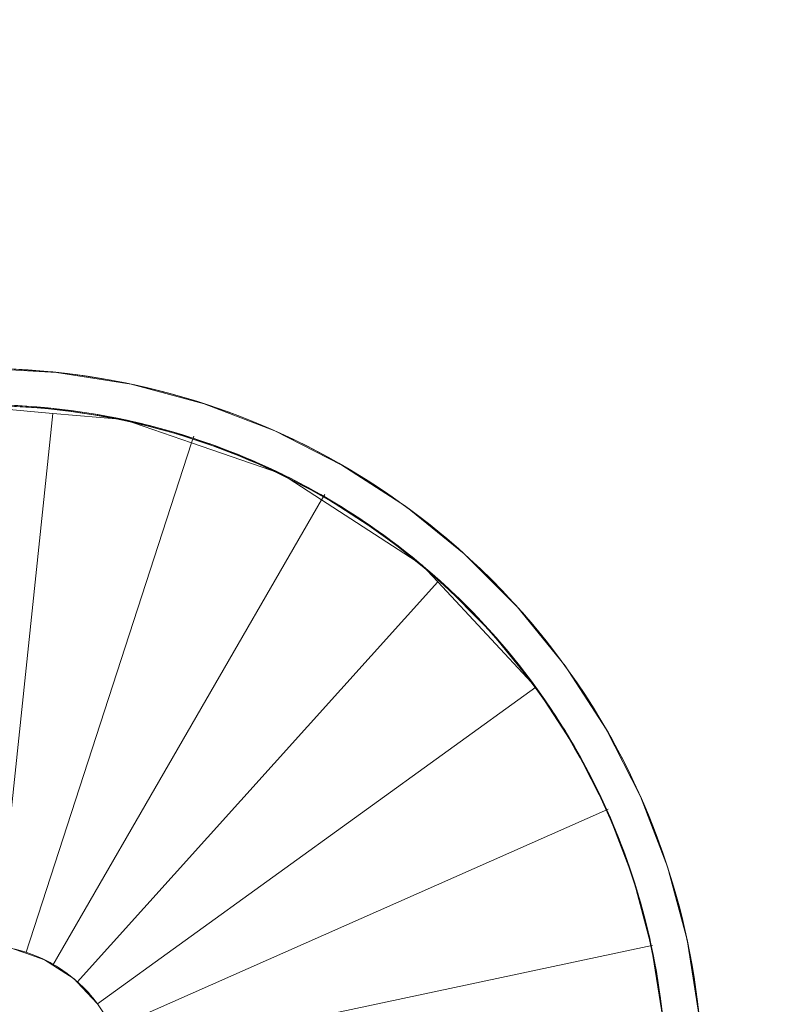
# Model space of a CAD drawing. Header units: inches. Extents: x 15 to 546804, y -66 to 267312.
# Tile 267 of 478: x 411974 to 414082, y 139192 to 141915. Entities that reach past the tile are written whole.
import ezdxf

# ---------------------------------------------------------------- set-up
doc = ezdxf.new("R2010")
doc.units = ezdxf.units.IN
doc.header["$MEASUREMENT"] = 0

msp = doc.modelspace()

# ---------------------------------------------------------------- linework, layer by layer
at = {"color": 7, "lineweight": 20}
for p, q in [((412075.6, 140939.8, 300), (412075.6, 140939.8, 4800)), ((412075.6, 140939.8, 4800), (412075.6, 140939.8, 4820)), ((412281.9, 140907.1, 300), (412281.9, 140907.1, 4800)), ((412281.9, 140907.1, 4800), (412281.9, 140907.1, 4820)), ((412483.6, 140853.1, 300), (412483.6, 140853.1, 4800)), ((412483.6, 140853.1, 4800), (412483.6, 140853.1, 4820)), ((412065.4, 140826.3, 2800), (411910.3, 139350.5, 2800)), ((412065.4, 140826.3, 3050), (411910.3, 139350.5, 3050)), ((412065.4, 140826.3, 3050), (411910.3, 139350.5, 3050)), ((412065.4, 140826.3, 3300), (411910.3, 139350.5, 3300)), ((412065.2, 140840.2, 4800), (412065.2, 140840.2, 300)), ((412065.2, 140840.2, 4800), (412065.2, 140840.2, 4820)), ((412065.4, 140826.3, 2800), (412065.4, 140826.3, 3050)), ((412065.4, 140826.3, 3050), (412065.4, 140826.3, 3300)), ((412261.1, 140809.2, 4800), (412261.1, 140809.2, 300)), ((412261.1, 140809.2, 2800), (412261.1, 140809.2, 3050)), ((412261.1, 140809.2, 4800), (412261.1, 140809.2, 4820)), ((412454.9, 140763.2, 300), (412448.9, 140744.5, 300)), ((412678.5, 140778.2, 300), (412678.5, 140778.2, 4800)), ((412678.5, 140778.2, 4800), (412678.5, 140778.2, 4820)), ((412448.9, 140744.5, 2550), (411990.3, 139333.2, 2550)), ((412448.9, 140744.5, 2800), (411990.3, 139333.2, 2800)), ((412448.9, 140744.5, 2800), (411990.3, 139333.2, 2800)), ((412448.9, 140744.5, 3050), (411990.3, 139333.2, 3050)), ((412448.9, 140744.5, 2550), (412448.9, 140744.5, 2800)), ((412448.9, 140744.5, 2800), (412448.9, 140744.5, 3050)), ((412452.7, 140757.8, 4800), (412452.7, 140757.8, 300)), ((412452.7, 140757.8, 4800), (412452.7, 140757.8, 4820)), ((412637.8, 140686.8, 4800), (412637.8, 140686.8, 300)), ((412637.8, 140686.8, 4800), (412637.8, 140686.8, 4820)), ((412864.6, 140683.4, 300), (412864.6, 140683.4, 4800)), ((412864.6, 140683.4, 4800), (412864.6, 140683.4, 4820)), ((412697.8, 140658.8, 2550), (412697.8, 140658.8, 2800)), ((412816.8, 140602.1, 300), (412808.2, 140587.1, 300)), ((412808.2, 140587.1, 2300), (412065.3, 139300.4, 2300)), ((412808.2, 140587.1, 2550), (412065.3, 139300.4, 2550)), ((412808.2, 140587.1, 2550), (412065.3, 139300.4, 2550)), ((412808.2, 140587.1, 2800), (412065.3, 139300.4, 2800)), ((412808.2, 140587.1, 2300), (412808.2, 140587.1, 2550)), ((412808.2, 140587.1, 2550), (412808.2, 140587.1, 2800)), ((412814.5, 140596.7, 4800), (412814.5, 140596.7, 300)), ((412814.5, 140596.7, 4800), (412814.5, 140596.7, 4820)), ((413039.7, 140569.7, 300), (413039.7, 140569.7, 4800)), ((413039.7, 140569.7, 4800), (413039.7, 140569.7, 4820)), ((412980.9, 140488.7, 4800), (412980.9, 140488.7, 300)), ((412980.9, 140488.7, 4800), (412980.9, 140488.7, 4820)), ((413202, 140438.3, 300), (413202, 140438.3, 4800)), ((413202, 140438.3, 4800), (413202, 140438.3, 4820)), ((413085.1, 140407.3, 2300), (413085.1, 140407.3, 2550)), ((413129.1, 140360.1, 2050), (412132.5, 139253.3, 2050)), ((413129.1, 140360.1, 2300), (412132.5, 139253.3, 2300)), ((413129.1, 140360.1, 2300), (412132.5, 139253.3, 2300)), ((413129.1, 140360.1, 2550), (412132.5, 139253.3, 2550)), ((413129.1, 140360.1, 2050), (413129.1, 140360.1, 2300)), ((413129.1, 140360.1, 2300), (413129.1, 140360.1, 2550)), ((413135, 140363.9, 4800), (413135, 140363.9, 300)), ((413135, 140363.9, 4800), (413135, 140363.9, 4820)), ((413349.7, 140290.6, 300), (413349.7, 140290.6, 4800)), ((413349.7, 140290.6, 4800), (413349.7, 140290.6, 4820)), ((413275.3, 140223.6, 4800), (413275.3, 140223.6, 300)), ((413275.3, 140223.6, 4800), (413275.3, 140223.6, 4820)), ((413481.1, 140128.3, 300), (413481.1, 140128.3, 4800)), ((413481.1, 140128.3, 4800), (413481.1, 140128.3, 4820)), ((413400.1, 140069.5, 1800), (412188.4, 139193.3, 1800)), ((413400.1, 140069.5, 2050), (412188.4, 139193.3, 2050)), ((413400.1, 140069.5, 2050), (412188.4, 139193.3, 2050)), ((413400.1, 140069.5, 2300), (412188.4, 139193.3, 2300)), ((413400.1, 140069.5, 4800), (413400.1, 140069.5, 300)), ((413400.1, 140069.5, 1800), (413400.1, 140069.5, 2050)), ((413400.1, 140069.5, 2050), (413400.1, 140069.5, 2300)), ((413400.1, 140069.5, 4800), (413400.1, 140069.5, 4820)), ((413594.8, 139953.2, 300), (413594.8, 139953.2, 4800)), ((413594.8, 139953.2, 4800), (413594.8, 139953.2, 4820)), ((413508.1, 139903.1, 4800), (413508.1, 139903.1, 300)), ((413508.1, 139903.1, 4800), (413508.1, 139903.1, 4820)), ((413689.6, 139767.2, 300), (413689.6, 139767.2, 4800)), ((413689.6, 139767.2, 4800), (413689.6, 139767.2, 4820)), ((413589.9, 139727.1, 1550), (412227.6, 139124.3, 1550)), ((413589.9, 139727.1, 1800), (412227.6, 139124.3, 1800)), ((413589.9, 139727.1, 1800), (412227.6, 139124.3, 1800)), ((413589.9, 139727.1, 2050), (412227.6, 139124.3, 2050)), ((413600.4, 139731.8, 300), (413589.9, 139727.1, 300)), ((413589.9, 139727.1, 1550), (413589.9, 139727.1, 1800)), ((413589.9, 139727.1, 1800), (413589.9, 139727.1, 2050)), ((413598.2, 139726.4, 4800), (413598.2, 139726.4, 300)), ((413598.2, 139726.4, 4800), (413598.2, 139726.4, 4820)), ((413624, 139665.5, 1550), (413624, 139665.5, 1800)), ((413764.5, 139572.2, 300), (413764.5, 139572.2, 4800)), ((413764.5, 139572.2, 4800), (413764.5, 139572.2, 4820)), ((413669.2, 139541.3, 4800), (413669.2, 139541.3, 300)), ((413669.2, 139541.3, 4800), (413669.2, 139541.3, 4820)), ((413708, 139351.9, 1300), (412254.7, 139043, 1300)), ((413708, 139351.9, 1550), (412254.7, 139043, 1550)), ((413708, 139351.9, 1550), (412254.7, 139043, 1550)), ((413708, 139351.9, 1800), (412254.7, 139043, 1800)), ((413722.8, 139355, 300), (413708, 139351.9, 300)), ((413708, 139351.9, 1300), (413708, 139351.9, 1550)), ((413708, 139351.9, 1550), (413708, 139351.9, 1800)), ((413720.6, 139349.7, 4800), (413720.6, 139349.7, 300)), ((413720.6, 139349.7, 4800), (413720.6, 139349.7, 4820)), ((413818.5, 139370.5, 300), (413818.5, 139370.5, 4800)), ((413818.5, 139370.5, 4800), (413818.5, 139370.5, 4820)), ((411990.3, 139333.2, 2550), (411990.3, 139333.2, 2800)), ((411990.3, 139333.2, 2800), (411990.3, 139333.2, 3050)), ((412042.5, 139315.2, 2550), (412042.5, 139315.2, 2800)), ((412065.3, 139300.4, 2300), (412065.3, 139300.4, 2550)), ((412065.3, 139300.4, 2550), (412065.3, 139300.4, 2800)), ((412124.2, 139262.1, 2300), (412124.2, 139262.1, 2550)), ((412132.5, 139253.3, 2050), (412132.5, 139253.3, 2300)), ((412132.5, 139253.3, 2300), (412132.5, 139253.3, 2550)), ((413743.5, 139219.4, 1300), (413743.5, 139219.4, 1550)), ((412188.4, 139193.3, 1800), (412188.4, 139193.3, 2050)), ((412188.4, 139193.3, 2050), (412188.4, 139193.3, 2300))]:
    msp.add_line(p, q, dxfattribs=at)
at = {"color": 7, "lineweight": 20, "extrusion": (5.45071e-13, -6.72456e-13, -1)}
msp.add_arc((-411867.5, 138954.4, -3000), 1893.6, 50.9483, 233.9872, dxfattribs=at)
at = {"color": 7, "lineweight": 20}
for centre, radius, start, end in [((411867.1, 138955.7, 300), 1995, 337.8901, 129.0632), ((411867.1, 138955.7, 4800), 1995, 306, 129.0632), ((411867.1, 138955.7, 4800), 1995, 306, 129.0632), ((411867.1, 138955.7, 4820), 1995, 306, 129.0632), ((411867.1, 138955.7, 300), 1894.9, 306, 129.0666), ((411867.1, 138955.7, 4800), 1894.9, 306, 129.0666), ((411867.1, 138955.7, 4800), 1894.9, 306, 129.0666), ((411867.1, 138955.7, 4820), 1894.9, 306, 129.0666), ((411867.1, 138955.7, 3050), 1894.9, 83.9483, 95.9142), ((411867.1, 138955.7, 3300), 1894.9, 83.9483, 95.9142), ((411867.1, 138955.7, 2800), 1894.9, 71.9846, 83.9483), ((411867.1, 138955.7, 3050), 1894.9, 71.9846, 83.9483), ((411867.1, 138955.7, 2550), 1894.9, 60.0216, 71.9846), ((411867.1, 138955.7, 2800), 1894.9, 60.0216, 71.9846), ((411867.1, 138955.7, 2300), 1894.9, 48.0574, 60.0216), ((411867.1, 138955.7, 2550), 1894.9, 48.0574, 60.0216), ((411867.1, 138955.7, 2050), 1894.9, 36, 48.0574), ((411867.1, 138955.7, 2300), 1894.9, 36, 48.0574), ((411867.1, 138955.7, 1800), 1894.9, 24.1212, 36), ((411867.1, 138955.7, 2050), 1894.9, 24.1212, 36), ((411867.1, 138955.7, 1550), 1894.9, 12.1449, 24.1212), ((411867.1, 138955.7, 1800), 1894.9, 12.1449, 24.1212), ((411867.1, 138955.7, 1300), 1894.9, 0.163, 12.1449), ((411867.1, 138955.7, 1550), 1894.9, 0.163, 12.1449)]:
    msp.add_arc(centre, radius, start, end, dxfattribs=at)
at = {"color": 7, "lineweight": 20, "extrusion": (-1.82213e-12, -1.96985e-12, -1)}
for centre in [(-411867.1, 138955.7, -2800), (-411867.1, 138955.7, -3050)]:
    msp.add_arc(centre, 400, 96.2451, 108.0732, dxfattribs=at)
at = {"color": 7, "lineweight": 20, "extrusion": (-1.55182e-12, -4.90335e-13, -1)}
for centre in [(-411867.1, 138955.7, -2550), (-411867.1, 138955.7, -2800)]:
    msp.add_arc(centre, 400, 108.0732, 119.8979, dxfattribs=at)
at = {"color": 7, "lineweight": 20, "extrusion": (-1.39292e-12, -4.30089e-13, -1)}
for centre in [(-411867.1, 138955.7, -2300), (-411867.1, 138955.7, -2550)]:
    msp.add_arc(centre, 400, 119.8979, 131.728, dxfattribs=at)
at = {"color": 7, "lineweight": 20, "extrusion": (-1.01215e-12, -2.02113e-13, -1)}
for centre in [(-411867.1, 138955.7, -2050), (-411867.1, 138955.7, -2300)]:
    msp.add_arc(centre, 400, 131.728, 143.5194, dxfattribs=at)
at = {"color": 7, "lineweight": 20, "extrusion": (2.24065e-12, 1.93478e-12, -1)}
for centre in [(-411867.1, 138955.7, -1800), (-411867.1, 138955.7, -2050)]:
    msp.add_arc(centre, 400, 143.5194, 154.9438, dxfattribs=at)
at = {"color": 7, "lineweight": 20}
for points, invisible_edges in [([(414067.1, 156655.7, 300), (401067.1, 139805.7, 300), (401067.1, 156655.7, 300)], 1), ([(401067.1, 139805.7, 300), (414067.1, 156655.7, 300), (404282.1, 139805.7, 300)], 3), ([(414067.1, 142255.7, 300), (413889.1, 139061.5, 300), (414067.1, 156655.7, 300)], 3), ([(417167.1, 138155.7, 300), (414067.1, 142255.7, 300), (420867.1, 142255.7, 300)], 13), ([(411867.1, 140950.7, 4800), (412075.6, 140939.8, 300), (411867.1, 140950.7, 300)], 1), ([(412075.6, 140939.8, 300), (411867.1, 140950.7, 4800), (412075.6, 140939.8, 4800)], 1), ([(411867.1, 140950.7, 4800), (411867.1, 140850.6, 4800), (412075.6, 140939.8, 4800)], 3), ([(411867.1, 140850.6, 300), (411867.1, 140950.7, 300), (412075.6, 140939.8, 300)], 13), ([(411867.1, 140950.7, 4820), (412075.6, 140939.8, 4800), (411867.1, 140950.7, 4800)], 1), ([(412075.6, 140939.8, 4800), (411867.1, 140950.7, 4820), (412075.6, 140939.8, 4820)], 1), ([(412075.6, 140939.8, 4800), (411867.1, 140850.6, 4800), (412065.2, 140840.2, 4800)], 13), ([(411867.1, 140850.6, 300), (412075.6, 140939.8, 300), (412065.2, 140840.2, 300)], 3), ([(412075.6, 140939.8, 4800), (412065.2, 140840.2, 4800), (412261.1, 140809.2, 4800)], 13), ([(412065.2, 140840.2, 300), (412075.6, 140939.8, 300), (412261.1, 140809.2, 300)], 3), ([(412075.6, 140939.8, 4800), (412281.9, 140907.1, 300), (412075.6, 140939.8, 300)], 1), ([(412281.9, 140907.1, 300), (412075.6, 140939.8, 4800), (412281.9, 140907.1, 4800)], 1), ([(412075.6, 140939.8, 4800), (412261.1, 140809.2, 4800), (412281.9, 140907.1, 4800)], 3), ([(412261.1, 140809.2, 300), (412075.6, 140939.8, 300), (412281.9, 140907.1, 300)], 13), ([(412075.6, 140939.8, 4820), (412281.9, 140907.1, 4800), (412075.6, 140939.8, 4800)], 1), ([(412281.9, 140907.1, 4800), (412075.6, 140939.8, 4820), (412281.9, 140907.1, 4820)], 1), ([(412281.9, 140907.1, 4800), (412261.1, 140809.2, 4800), (412452.7, 140757.8, 4800)], 13), ([(412261.1, 140809.2, 300), (412281.9, 140907.1, 300), (412452.7, 140757.8, 300)], 3), ([(412281.9, 140907.1, 4800), (412483.6, 140853.1, 300), (412281.9, 140907.1, 300)], 1), ([(412483.6, 140853.1, 300), (412281.9, 140907.1, 4800), (412483.6, 140853.1, 4800)], 1), ([(412281.9, 140907.1, 4800), (412452.7, 140757.8, 4800), (412483.6, 140853.1, 4800)], 3), ([(412452.7, 140757.8, 300), (412281.9, 140907.1, 300), (412483.6, 140853.1, 300)], 13), ([(412281.9, 140907.1, 4820), (412483.6, 140853.1, 4800), (412281.9, 140907.1, 4800)], 1), ([(412483.6, 140853.1, 4800), (412281.9, 140907.1, 4820), (412483.6, 140853.1, 4820)], 1), ([(411801, 140849.4, 3300), (412065.4, 140826.3, 3050), (411801, 140849.4, 3050)], 1), ([(412065.4, 140826.3, 3050), (411801, 140849.4, 3300), (412065.4, 140826.3, 3300)], 1), ([(411801, 140849.4, 3300), (411828.3, 139351.5, 3300), (412065.4, 140826.3, 3300)], 3), ([(411828.3, 139351.5, 3050), (411801, 140849.4, 3050), (412065.4, 140826.3, 3050)], 13), ([(412065.2, 140840.2, 4800), (411867.1, 140850.6, 300), (412065.2, 140840.2, 300)], 1), ([(411867.1, 140850.6, 300), (412065.2, 140840.2, 4800), (411867.1, 140850.6, 4800)], 1), ([(412065.2, 140840.2, 4820), (411867.1, 140850.6, 4800), (412065.2, 140840.2, 4800)], 1), ([(411867.1, 140850.6, 4800), (412065.2, 140840.2, 4820), (411867.1, 140850.6, 4820)], 1), ([(412483.6, 140853.1, 4800), (412452.7, 140757.8, 4800), (412637.8, 140686.8, 4800)], 13), ([(412452.7, 140757.8, 300), (412483.6, 140853.1, 300), (412637.8, 140686.8, 300)], 3), ([(412483.6, 140853.1, 4800), (412678.5, 140778.2, 300), (412483.6, 140853.1, 300)], 1), ([(412678.5, 140778.2, 300), (412483.6, 140853.1, 4800), (412678.5, 140778.2, 4800)], 1), ([(412483.6, 140853.1, 4800), (412637.8, 140686.8, 4800), (412678.5, 140778.2, 4800)], 3), ([(412637.8, 140686.8, 300), (412483.6, 140853.1, 300), (412678.5, 140778.2, 300)], 13), ([(412483.6, 140853.1, 4820), (412678.5, 140778.2, 4800), (412483.6, 140853.1, 4800)], 1), ([(412678.5, 140778.2, 4800), (412483.6, 140853.1, 4820), (412678.5, 140778.2, 4820)], 1), ([(412065.4, 140826.3, 3300), (411828.3, 139351.5, 3300), (411853.1, 139355.5, 3300)], 13), ([(411828.3, 139351.5, 3050), (412065.4, 140826.3, 3050), (411853.1, 139355.5, 3050)], 3), ([(412065.4, 140826.3, 3300), (411853.1, 139355.5, 3300), (411910.3, 139350.5, 3300)], 1), ([(411853.1, 139355.5, 3050), (412065.4, 140826.3, 3050), (411910.3, 139350.5, 3050)], 1), ([(412065.4, 140826.3, 3050), (411910.3, 139350.5, 3300), (411910.3, 139350.5, 3050)], 1), ([(411910.3, 139350.5, 3300), (412065.4, 140826.3, 3050), (412065.4, 140826.3, 3300)], 1), ([(411910.3, 139350.5, 3050), (412065.4, 140826.3, 2800), (411910.3, 139350.5, 2800)], 1), ([(412065.4, 140826.3, 2800), (411910.3, 139350.5, 3050), (412065.4, 140826.3, 3050)], 1), ([(411950.3, 139347, 3050), (412065.4, 140826.3, 3050), (411910.3, 139350.5, 3050)], 1), ([(412065.4, 140826.3, 2800), (411950.3, 139347, 2800), (411910.3, 139350.5, 2800)], 1), ([(412065.4, 140826.3, 3050), (411950.3, 139347, 3050), (411990.3, 139333.2, 3050)], 13), ([(411950.3, 139347, 2800), (412065.4, 140826.3, 2800), (411990.3, 139333.2, 2800)], 3), ([(412065.4, 140826.3, 3050), (411990.3, 139333.2, 3050), (412448.9, 140744.5, 3050)], 13), ([(411990.3, 139333.2, 2800), (412065.4, 140826.3, 2800), (412448.9, 140744.5, 2800)], 3), ([(412261.1, 140809.2, 4800), (412065.2, 140840.2, 300), (412261.1, 140809.2, 300)], 1), ([(412065.2, 140840.2, 300), (412261.1, 140809.2, 4800), (412065.2, 140840.2, 4800)], 1), ([(412261.1, 140809.2, 4820), (412065.2, 140840.2, 4800), (412261.1, 140809.2, 4800)], 1), ([(412065.2, 140840.2, 4800), (412261.1, 140809.2, 4820), (412065.2, 140840.2, 4820)], 1), ([(412065.4, 140826.3, 2800), (412261.1, 140809.2, 3050), (412261.1, 140809.2, 2800)], 1), ([(412261.1, 140809.2, 3050), (412065.4, 140826.3, 2800), (412065.4, 140826.3, 3050)], 1), ([(412065.4, 140826.3, 3050), (412448.9, 140744.5, 3050), (412261.1, 140809.2, 3050)], 1), ([(412448.9, 140744.5, 2800), (412065.4, 140826.3, 2800), (412261.1, 140809.2, 2800)], 1), ([(412452.7, 140757.8, 4800), (412261.1, 140809.2, 300), (412452.7, 140757.8, 300)], 1), ([(412261.1, 140809.2, 300), (412452.7, 140757.8, 4800), (412261.1, 140809.2, 4800)], 1), ([(412452.7, 140757.8, 4820), (412261.1, 140809.2, 4800), (412452.7, 140757.8, 4800)], 1), ([(412261.1, 140809.2, 4800), (412452.7, 140757.8, 4820), (412261.1, 140809.2, 4820)], 1), ([(412261.1, 140809.2, 3050), (412448.9, 140744.5, 2800), (412261.1, 140809.2, 2800)], 1), ([(412448.9, 140744.5, 2800), (412261.1, 140809.2, 3050), (412448.9, 140744.5, 3050)], 1), ([(412678.5, 140778.2, 4800), (412637.8, 140686.8, 4800), (412814.5, 140596.7, 4800)], 13), ([(412637.8, 140686.8, 300), (412678.5, 140778.2, 300), (412814.5, 140596.7, 300)], 3), ([(412678.5, 140778.2, 4800), (412864.6, 140683.4, 300), (412678.5, 140778.2, 300)], 1), ([(412864.6, 140683.4, 300), (412678.5, 140778.2, 4800), (412864.6, 140683.4, 4800)], 1), ([(412678.5, 140778.2, 4800), (412814.5, 140596.7, 4800), (412864.6, 140683.4, 4800)], 3), ([(412814.5, 140596.7, 300), (412678.5, 140778.2, 300), (412864.6, 140683.4, 300)], 13), ([(412678.5, 140778.2, 4820), (412864.6, 140683.4, 4800), (412678.5, 140778.2, 4800)], 1), ([(412864.6, 140683.4, 4800), (412678.5, 140778.2, 4820), (412864.6, 140683.4, 4820)], 1), ([(412448.9, 140744.5, 2800), (411990.3, 139333.2, 3050), (411990.3, 139333.2, 2800)], 1), ([(411990.3, 139333.2, 3050), (412448.9, 140744.5, 2800), (412448.9, 140744.5, 3050)], 1), ([(411990.3, 139333.2, 2800), (412448.9, 140744.5, 2550), (411990.3, 139333.2, 2550)], 1), ([(412448.9, 140744.5, 2550), (411990.3, 139333.2, 2800), (412448.9, 140744.5, 2800)], 1), ([(412042.5, 139315.2, 2800), (412448.9, 140744.5, 2800), (411990.3, 139333.2, 2800)], 1), ([(412448.9, 140744.5, 2550), (412042.5, 139315.2, 2550), (411990.3, 139333.2, 2550)], 1), ([(412448.9, 140744.5, 2800), (412042.5, 139315.2, 2800), (412065.3, 139300.4, 2800)], 13), ([(412042.5, 139315.2, 2550), (412448.9, 140744.5, 2550), (412065.3, 139300.4, 2550)], 3), ([(412448.9, 140744.5, 2800), (412065.3, 139300.4, 2800), (412808.2, 140587.1, 2800)], 13), ([(412065.3, 139300.4, 2550), (412448.9, 140744.5, 2550), (412808.2, 140587.1, 2550)], 3), ([(412448.9, 140744.5, 2550), (412697.8, 140658.8, 2800), (412697.8, 140658.8, 2550)], 1), ([(412697.8, 140658.8, 2800), (412448.9, 140744.5, 2550), (412448.9, 140744.5, 2800)], 1), ([(412448.9, 140744.5, 2800), (412808.2, 140587.1, 2800), (412697.8, 140658.8, 2800)], 1), ([(412808.2, 140587.1, 2550), (412448.9, 140744.5, 2550), (412697.8, 140658.8, 2550)], 1), ([(412637.8, 140686.8, 4800), (412452.7, 140757.8, 300), (412637.8, 140686.8, 300)], 1), ([(412452.7, 140757.8, 300), (412637.8, 140686.8, 4800), (412452.7, 140757.8, 4800)], 1), ([(412637.8, 140686.8, 4820), (412452.7, 140757.8, 4800), (412637.8, 140686.8, 4800)], 1), ([(412452.7, 140757.8, 4800), (412637.8, 140686.8, 4820), (412452.7, 140757.8, 4820)], 1), ([(412814.5, 140596.7, 4800), (412637.8, 140686.8, 300), (412814.5, 140596.7, 300)], 1), ([(412637.8, 140686.8, 300), (412814.5, 140596.7, 4800), (412637.8, 140686.8, 4800)], 1), ([(412814.5, 140596.7, 4820), (412637.8, 140686.8, 4800), (412814.5, 140596.7, 4800)], 1), ([(412637.8, 140686.8, 4800), (412814.5, 140596.7, 4820), (412637.8, 140686.8, 4820)], 1), ([(412864.6, 140683.4, 4800), (412814.5, 140596.7, 4800), (412980.9, 140488.7, 4800)], 13), ([(412814.5, 140596.7, 300), (412864.6, 140683.4, 300), (412980.9, 140488.7, 300)], 3), ([(412864.6, 140683.4, 4800), (413039.7, 140569.7, 300), (412864.6, 140683.4, 300)], 1), ([(413039.7, 140569.7, 300), (412864.6, 140683.4, 4800), (413039.7, 140569.7, 4800)], 1), ([(412864.6, 140683.4, 4800), (412980.9, 140488.7, 4800), (413039.7, 140569.7, 4800)], 3), ([(412980.9, 140488.7, 300), (412864.6, 140683.4, 300), (413039.7, 140569.7, 300)], 13), ([(412864.6, 140683.4, 4820), (413039.7, 140569.7, 4800), (412864.6, 140683.4, 4800)], 1), ([(413039.7, 140569.7, 4800), (412864.6, 140683.4, 4820), (413039.7, 140569.7, 4820)], 1), ([(412697.8, 140658.8, 2800), (412808.2, 140587.1, 2550), (412697.8, 140658.8, 2550)], 1), ([(412808.2, 140587.1, 2550), (412697.8, 140658.8, 2800), (412808.2, 140587.1, 2800)], 1), ([(412808.2, 140587.1, 2550), (412065.3, 139300.4, 2800), (412065.3, 139300.4, 2550)], 1), ([(412065.3, 139300.4, 2800), (412808.2, 140587.1, 2550), (412808.2, 140587.1, 2800)], 1), ([(412808.2, 140587.1, 2550), (412065.3, 139300.4, 2300), (412065.3, 139300.4, 2550)], 1), ([(412065.3, 139300.4, 2300), (412808.2, 140587.1, 2550), (412808.2, 140587.1, 2300)], 1), ([(412124.2, 139262.1, 2550), (412808.2, 140587.1, 2550), (412065.3, 139300.4, 2550)], 1), ([(412808.2, 140587.1, 2300), (412124.2, 139262.1, 2300), (412065.3, 139300.4, 2300)], 1), ([(412808.2, 140587.1, 2550), (412124.2, 139262.1, 2550), (412132.5, 139253.3, 2550)], 13), ([(412124.2, 139262.1, 2300), (412808.2, 140587.1, 2300), (412132.5, 139253.3, 2300)], 3), ([(412808.2, 140587.1, 2550), (412132.5, 139253.3, 2550), (413129.1, 140360.1, 2550)], 13), ([(412132.5, 139253.3, 2300), (412808.2, 140587.1, 2300), (413129.1, 140360.1, 2300)], 3), ([(412808.2, 140587.1, 2300), (413085.1, 140407.3, 2550), (413085.1, 140407.3, 2300)], 1), ([(413085.1, 140407.3, 2550), (412808.2, 140587.1, 2300), (412808.2, 140587.1, 2550)], 1), ([(412808.2, 140587.1, 2550), (413129.1, 140360.1, 2550), (413085.1, 140407.3, 2550)], 1), ([(413129.1, 140360.1, 2300), (412808.2, 140587.1, 2300), (413085.1, 140407.3, 2300)], 1), ([(412980.9, 140488.7, 4800), (412814.5, 140596.7, 300), (412980.9, 140488.7, 300)], 1), ([(412814.5, 140596.7, 300), (412980.9, 140488.7, 4800), (412814.5, 140596.7, 4800)], 1), ([(412980.9, 140488.7, 4820), (412814.5, 140596.7, 4800), (412980.9, 140488.7, 4800)], 1), ([(412814.5, 140596.7, 4800), (412980.9, 140488.7, 4820), (412814.5, 140596.7, 4820)], 1), ([(413039.7, 140569.7, 4800), (412980.9, 140488.7, 4800), (413135, 140363.9, 4800)], 13), ([(412980.9, 140488.7, 300), (413039.7, 140569.7, 300), (413135, 140363.9, 300)], 3), ([(413039.7, 140569.7, 4800), (413202, 140438.3, 300), (413039.7, 140569.7, 300)], 1), ([(413202, 140438.3, 300), (413039.7, 140569.7, 4800), (413202, 140438.3, 4800)], 1), ([(413039.7, 140569.7, 4800), (413135, 140363.9, 4800), (413202, 140438.3, 4800)], 3), ([(413135, 140363.9, 300), (413039.7, 140569.7, 300), (413202, 140438.3, 300)], 13), ([(413039.7, 140569.7, 4820), (413202, 140438.3, 4800), (413039.7, 140569.7, 4800)], 1), ([(413202, 140438.3, 4800), (413039.7, 140569.7, 4820), (413202, 140438.3, 4820)], 1), ([(413135, 140363.9, 4800), (412980.9, 140488.7, 300), (413135, 140363.9, 300)], 1), ([(412980.9, 140488.7, 300), (413135, 140363.9, 4800), (412980.9, 140488.7, 4800)], 1), ([(413135, 140363.9, 4820), (412980.9, 140488.7, 4800), (413135, 140363.9, 4800)], 1), ([(412980.9, 140488.7, 4800), (413135, 140363.9, 4820), (412980.9, 140488.7, 4820)], 1), ([(413202, 140438.3, 4800), (413135, 140363.9, 4800), (413275.3, 140223.6, 4800)], 13), ([(413135, 140363.9, 300), (413202, 140438.3, 300), (413275.3, 140223.6, 300)], 3), ([(413202, 140438.3, 4800), (413349.7, 140290.6, 300), (413202, 140438.3, 300)], 1), ([(413349.7, 140290.6, 300), (413202, 140438.3, 4800), (413349.7, 140290.6, 4800)], 1), ([(413202, 140438.3, 4800), (413275.3, 140223.6, 4800), (413349.7, 140290.6, 4800)], 3), ([(413275.3, 140223.6, 300), (413202, 140438.3, 300), (413349.7, 140290.6, 300)], 13), ([(413202, 140438.3, 4820), (413349.7, 140290.6, 4800), (413202, 140438.3, 4800)], 1), ([(413349.7, 140290.6, 4800), (413202, 140438.3, 4820), (413349.7, 140290.6, 4820)], 1), ([(413129.1, 140360.1, 2300), (413085.1, 140407.3, 2550), (413129.1, 140360.1, 2550)], 1), ([(413085.1, 140407.3, 2550), (413129.1, 140360.1, 2300), (413085.1, 140407.3, 2300)], 1), ([(412132.5, 139253.3, 2300), (413129.1, 140360.1, 2550), (412132.5, 139253.3, 2550)], 1), ([(413129.1, 140360.1, 2550), (412132.5, 139253.3, 2300), (413129.1, 140360.1, 2300)], 1), ([(413129.1, 140360.1, 2300), (412132.5, 139253.3, 2050), (412132.5, 139253.3, 2300)], 1), ([(412132.5, 139253.3, 2050), (413129.1, 140360.1, 2300), (413129.1, 140360.1, 2050)], 1), ([(412188.4, 139193.3, 2300), (413129.1, 140360.1, 2300), (412132.5, 139253.3, 2300)], 1), ([(413129.1, 140360.1, 2050), (412188.4, 139193.3, 2050), (412132.5, 139253.3, 2050)], 1), ([(413129.1, 140360.1, 2300), (412188.4, 139193.3, 2300), (413400.1, 140069.5, 2300)], 1), ([(412188.4, 139193.3, 2050), (413129.1, 140360.1, 2050), (413400.1, 140069.5, 2050)], 1), ([(413400.1, 140069.5, 2050), (413129.1, 140360.1, 2300), (413400.1, 140069.5, 2300)], 1), ([(413129.1, 140360.1, 2300), (413400.1, 140069.5, 2050), (413129.1, 140360.1, 2050)], 1), ([(413275.3, 140223.6, 4800), (413135, 140363.9, 300), (413275.3, 140223.6, 300)], 1), ([(413135, 140363.9, 300), (413275.3, 140223.6, 4800), (413135, 140363.9, 4800)], 1), ([(413275.3, 140223.6, 4820), (413135, 140363.9, 4800), (413275.3, 140223.6, 4800)], 1), ([(413135, 140363.9, 4800), (413275.3, 140223.6, 4820), (413135, 140363.9, 4820)], 1), ([(413349.7, 140290.6, 4800), (413275.3, 140223.6, 4800), (413400.1, 140069.5, 4800)], 13), ([(413275.3, 140223.6, 300), (413349.7, 140290.6, 300), (413400.1, 140069.5, 300)], 3), ([(413349.7, 140290.6, 300), (413481.1, 140128.3, 4800), (413481.1, 140128.3, 300)], 1), ([(413481.1, 140128.3, 4800), (413349.7, 140290.6, 300), (413349.7, 140290.6, 4800)], 1), ([(413349.7, 140290.6, 4800), (413400.1, 140069.5, 4800), (413481.1, 140128.3, 4800)], 3), ([(413400.1, 140069.5, 300), (413349.7, 140290.6, 300), (413481.1, 140128.3, 300)], 13), ([(413349.7, 140290.6, 4800), (413481.1, 140128.3, 4820), (413481.1, 140128.3, 4800)], 1), ([(413481.1, 140128.3, 4820), (413349.7, 140290.6, 4800), (413349.7, 140290.6, 4820)], 1), ([(413275.3, 140223.6, 4800), (413400.1, 140069.5, 300), (413400.1, 140069.5, 4800)], 1), ([(413400.1, 140069.5, 300), (413275.3, 140223.6, 4800), (413275.3, 140223.6, 300)], 1), ([(413275.3, 140223.6, 4820), (413400.1, 140069.5, 4800), (413400.1, 140069.5, 4820)], 1), ([(413400.1, 140069.5, 4800), (413275.3, 140223.6, 4820), (413275.3, 140223.6, 4800)], 1), ([(413481.1, 140128.3, 4800), (413400.1, 140069.5, 4800), (413508.1, 139903.1, 4800)], 13), ([(413400.1, 140069.5, 300), (413481.1, 140128.3, 300), (413508.1, 139903.1, 300)], 3), ([(413481.1, 140128.3, 300), (413594.8, 139953.2, 4800), (413594.8, 139953.2, 300)], 1), ([(413594.8, 139953.2, 4800), (413481.1, 140128.3, 300), (413481.1, 140128.3, 4800)], 1), ([(413481.1, 140128.3, 4800), (413508.1, 139903.1, 4800), (413594.8, 139953.2, 4800)], 3), ([(413508.1, 139903.1, 300), (413481.1, 140128.3, 300), (413594.8, 139953.2, 300)], 13), ([(413481.1, 140128.3, 4800), (413594.8, 139953.2, 4820), (413594.8, 139953.2, 4800)], 1), ([(413594.8, 139953.2, 4820), (413481.1, 140128.3, 4800), (413481.1, 140128.3, 4820)], 1), ([(413400.1, 140069.5, 2300), (412188.4, 139193.3, 2050), (413400.1, 140069.5, 2050)], 1), ([(412188.4, 139193.3, 2050), (413400.1, 140069.5, 2300), (412188.4, 139193.3, 2300)], 1), ([(412188.4, 139193.3, 1800), (413400.1, 140069.5, 2050), (413400.1, 140069.5, 1800)], 1), ([(413400.1, 140069.5, 2050), (412188.4, 139193.3, 1800), (412188.4, 139193.3, 2050)], 1), ([(413400.1, 140069.5, 4800), (413508.1, 139903.1, 300), (413508.1, 139903.1, 4800)], 1), ([(413508.1, 139903.1, 300), (413400.1, 140069.5, 4800), (413400.1, 140069.5, 300)], 1), ([(413400.1, 140069.5, 4820), (413508.1, 139903.1, 4800), (413508.1, 139903.1, 4820)], 1), ([(413508.1, 139903.1, 4800), (413400.1, 140069.5, 4820), (413400.1, 140069.5, 4800)], 1), ([(413594.8, 139953.2, 4800), (413508.1, 139903.1, 4800), (413598.2, 139726.4, 4800)], 13), ([(413508.1, 139903.1, 300), (413594.8, 139953.2, 300), (413598.2, 139726.4, 300)], 3), ([(413594.8, 139953.2, 300), (413689.6, 139767.2, 4800), (413689.6, 139767.2, 300)], 1), ([(413689.6, 139767.2, 4800), (413594.8, 139953.2, 300), (413594.8, 139953.2, 4800)], 1), ([(413594.8, 139953.2, 4800), (413598.2, 139726.4, 4800), (413689.6, 139767.2, 4800)], 3), ([(413598.2, 139726.4, 300), (413594.8, 139953.2, 300), (413689.6, 139767.2, 300)], 13), ([(413594.8, 139953.2, 4800), (413689.6, 139767.2, 4820), (413689.6, 139767.2, 4800)], 1), ([(413689.6, 139767.2, 4820), (413594.8, 139953.2, 4800), (413594.8, 139953.2, 4820)], 1), ([(413508.1, 139903.1, 4800), (413598.2, 139726.4, 300), (413598.2, 139726.4, 4800)], 1), ([(413598.2, 139726.4, 300), (413508.1, 139903.1, 4800), (413508.1, 139903.1, 300)], 1), ([(413508.1, 139903.1, 4820), (413598.2, 139726.4, 4800), (413598.2, 139726.4, 4820)], 1), ([(413598.2, 139726.4, 4800), (413508.1, 139903.1, 4820), (413508.1, 139903.1, 4800)], 1), ([(413689.6, 139767.2, 4800), (413598.2, 139726.4, 4800), (413669.2, 139541.3, 4800)], 13), ([(413598.2, 139726.4, 300), (413689.6, 139767.2, 300), (413669.2, 139541.3, 300)], 3), ([(413689.6, 139767.2, 4800), (413669.2, 139541.3, 4800), (413720.6, 139349.7, 4800)], 13), ([(413669.2, 139541.3, 300), (413689.6, 139767.2, 300), (413720.6, 139349.7, 300)], 3), ([(413689.6, 139767.2, 300), (413764.5, 139572.2, 4800), (413764.5, 139572.2, 300)], 1), ([(413764.5, 139572.2, 4800), (413689.6, 139767.2, 300), (413689.6, 139767.2, 4800)], 1), ([(413689.6, 139767.2, 4800), (413720.6, 139349.7, 4800), (413764.5, 139572.2, 4800)], 3), ([(413720.6, 139349.7, 300), (413689.6, 139767.2, 300), (413764.5, 139572.2, 300)], 13), ([(413689.6, 139767.2, 4800), (413764.5, 139572.2, 4820), (413764.5, 139572.2, 4800)], 1), ([(413764.5, 139572.2, 4820), (413689.6, 139767.2, 4800), (413689.6, 139767.2, 4820)], 1), ([(413589.9, 139727.1, 2050), (412227.6, 139124.3, 1800), (413589.9, 139727.1, 1800)], 1), ([(412227.6, 139124.3, 1800), (413589.9, 139727.1, 2050), (412227.6, 139124.3, 2050)], 1), ([(412227.6, 139124.3, 1550), (413589.9, 139727.1, 1800), (413589.9, 139727.1, 1550)], 1), ([(413589.9, 139727.1, 1800), (412227.6, 139124.3, 1550), (412227.6, 139124.3, 1800)], 1), ([(413598.2, 139726.4, 4800), (413669.2, 139541.3, 300), (413669.2, 139541.3, 4800)], 1), ([(413669.2, 139541.3, 300), (413598.2, 139726.4, 4800), (413598.2, 139726.4, 300)], 1), ([(413598.2, 139726.4, 4820), (413669.2, 139541.3, 4800), (413669.2, 139541.3, 4820)], 1), ([(413669.2, 139541.3, 4800), (413598.2, 139726.4, 4820), (413598.2, 139726.4, 4800)], 1), ([(413764.5, 139572.2, 4800), (413720.6, 139349.7, 4800), (413751.6, 139153.8, 4800)], 13), ([(413720.6, 139349.7, 300), (413764.5, 139572.2, 300), (413751.6, 139153.8, 300)], 3), ([(413764.5, 139572.2, 4800), (413751.6, 139153.8, 4800), (413762, 138955.7, 4800)], 13), ([(413751.6, 139153.8, 300), (413764.5, 139572.2, 300), (413762, 138955.7, 300)], 3), ([(413764.5, 139572.2, 300), (413818.5, 139370.5, 4800), (413818.5, 139370.5, 300)], 1), ([(413818.5, 139370.5, 4800), (413764.5, 139572.2, 300), (413764.5, 139572.2, 4800)], 1), ([(413764.5, 139572.2, 4800), (413764.5, 138339.2, 4800), (413818.5, 139370.5, 4800)], 3), ([(413764.5, 138339.2, 300), (413764.5, 139572.2, 300), (413818.5, 139370.5, 300)], 13), ([(413764.5, 139572.2, 4800), (413818.5, 139370.5, 4820), (413818.5, 139370.5, 4800)], 1), ([(413818.5, 139370.5, 4820), (413764.5, 139572.2, 4800), (413764.5, 139572.2, 4820)], 1), ([(413669.2, 139541.3, 4800), (413720.6, 139349.7, 300), (413720.6, 139349.7, 4800)], 1), ([(413720.6, 139349.7, 300), (413669.2, 139541.3, 4800), (413669.2, 139541.3, 300)], 1), ([(413669.2, 139541.3, 4820), (413720.6, 139349.7, 4800), (413720.6, 139349.7, 4820)], 1), ([(413720.6, 139349.7, 4800), (413669.2, 139541.3, 4820), (413669.2, 139541.3, 4800)], 1), ([(411990.3, 139333.2, 2800), (411950.3, 139347, 3050), (411950.3, 139347, 2800)], 1), ([(411950.3, 139347, 3050), (411990.3, 139333.2, 2800), (411990.3, 139333.2, 3050)], 1), ([(413708, 139351.9, 1800), (412254.7, 139043, 1550), (413708, 139351.9, 1550)], 1), ([(412254.7, 139043, 1550), (413708, 139351.9, 1800), (412254.7, 139043, 1800)], 1), ([(412254.7, 139043, 1300), (413708, 139351.9, 1550), (413708, 139351.9, 1300)], 1), ([(413708, 139351.9, 1550), (412254.7, 139043, 1300), (412254.7, 139043, 1550)], 1), ([(413720.6, 139349.7, 4800), (413751.6, 139153.8, 300), (413751.6, 139153.8, 4800)], 1), ([(413751.6, 139153.8, 300), (413720.6, 139349.7, 4800), (413720.6, 139349.7, 300)], 1), ([(413720.6, 139349.7, 4820), (413751.6, 139153.8, 4800), (413751.6, 139153.8, 4820)], 1), ([(413751.6, 139153.8, 4800), (413720.6, 139349.7, 4820), (413720.6, 139349.7, 4800)], 1), ([(413818.5, 139370.5, 4800), (413764.5, 138339.2, 4800), (413818.5, 138540.9, 4800)], 13), ([(413764.5, 138339.2, 300), (413818.5, 139370.5, 300), (413818.5, 138540.9, 300)], 3), ([(413818.5, 139370.5, 300), (413851.2, 139164.3, 4800), (413851.2, 139164.3, 300)], 1), ([(413851.2, 139164.3, 4800), (413818.5, 139370.5, 300), (413818.5, 139370.5, 4800)], 1), ([(413818.5, 139370.5, 4800), (413818.5, 138540.9, 4800), (413851.2, 139164.3, 4800)], 3), ([(413818.5, 138540.9, 300), (413818.5, 139370.5, 300), (413851.2, 139164.3, 300)], 13), ([(413818.5, 139370.5, 4800), (413851.2, 139164.3, 4820), (413851.2, 139164.3, 4800)], 1), ([(413851.2, 139164.3, 4820), (413818.5, 139370.5, 4800), (413818.5, 139370.5, 4820)], 1), ([(412042.5, 139315.2, 2800), (411990.3, 139333.2, 2550), (412042.5, 139315.2, 2550)], 1), ([(411990.3, 139333.2, 2550), (412042.5, 139315.2, 2800), (411990.3, 139333.2, 2800)], 1), ([(412065.3, 139300.4, 2550), (412042.5, 139315.2, 2800), (412042.5, 139315.2, 2550)], 1), ([(412042.5, 139315.2, 2800), (412065.3, 139300.4, 2550), (412065.3, 139300.4, 2800)], 1), ([(412124.2, 139262.1, 2550), (412065.3, 139300.4, 2300), (412124.2, 139262.1, 2300)], 1), ([(412065.3, 139300.4, 2300), (412124.2, 139262.1, 2550), (412065.3, 139300.4, 2550)], 1), ([(412124.2, 139262.1, 2550), (412132.5, 139253.3, 2300), (412132.5, 139253.3, 2550)], 1), ([(412132.5, 139253.3, 2300), (412124.2, 139262.1, 2550), (412124.2, 139262.1, 2300)], 1), ([(412132.5, 139253.3, 2300), (412188.4, 139193.3, 2050), (412188.4, 139193.3, 2300)], 1), ([(412188.4, 139193.3, 2050), (412132.5, 139253.3, 2300), (412132.5, 139253.3, 2050)], 1), ([(412190.7, 139190.8, 2050), (412188.4, 139193.3, 1800), (412190.7, 139190.8, 1800)], 1), ([(412188.4, 139193.3, 1800), (412190.7, 139190.8, 2050), (412188.4, 139193.3, 2050)], 1)]:
    msp.add_3dface(points, dxfattribs=dict(at, invisible_edges=invisible_edges))

doc.saveas('drawing.dxf')
